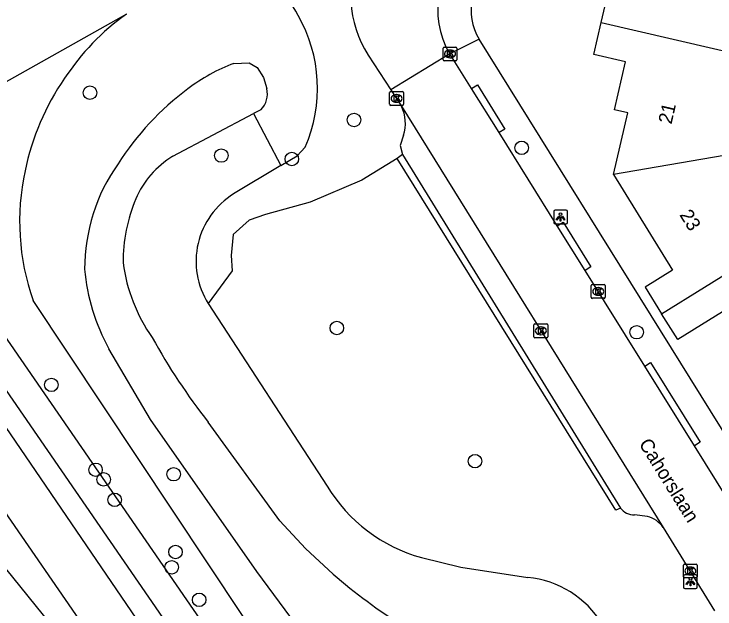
# Model space of a CAD drawing. Extents: x 157767 to 159171, y 387842 to 389425.
# Drawn here: x 158404.2 to 158455.1, y 387925 to 387968.1 of the extents above; entities that cross this region are included whole.
import ezdxf

# ---------------------------------------------------------------- set-up
doc = ezdxf.new("R2010")
doc.units = 0
for name, color, linetype in [('IMGEO_Boom', 7, 'Continuous'), ('IMGEO_Fietspad_gesloten', 7, 'Continuous'), ('IMGEO_Groenvoorziening', 7, 'Continuous'), ('IMGEO_Kolk', 7, 'Continuous'), ('IMGEO_Lichtpunt', 7, 'Continuous'), ('IMGEO_Openbare_ruimte_label', 7, 'Continuous'), ('IMGEO_Pand', 7, 'Continuous'), ('IMGEO_Pand_nummerreeks', 7, 'Continuous'), ('IMGEO_Parkeervlak_open', 7, 'Continuous'), ('IMGEO_Rijbaan_lokaal_open', 7, 'Continuous'), ('IMGEO_Rijbaan_regionaal_gesloten', 7, 'Continuous'), ('IMGEO_Voetpad_open', 7, 'Continuous'), ('IMGEO_Waterloop', 7, 'Continuous')]:
    doc.layers.add(name, color=color, linetype=linetype)

msp = doc.modelspace()

# ---------------------------------------------------------------- linework, layer by layer
at = {"layer": 'IMGEO_Boom'}
for centre in [(158409.738, 387962.369), (158428.885, 387960.399), (158441.039, 387958.374), (158419.26, 387957.816), (158424.376, 387957.566), (158427.636, 387945.318), (158449.378, 387945.013), (158406.943, 387941.198), (158437.658, 387935.669), (158410.147, 387935.048), (158415.803, 387934.724), (158410.729, 387934.351), (158411.528, 387932.866), (158415.943, 387929.089), (158415.665, 387927.981), (158417.658, 387925.621)]:
    msp.add_circle(centre, 0.489, dxfattribs=at)
at = {"layer": 'IMGEO_Fietspad_gesloten'}
for points in [[(158389.083, 387958.681), (158390.866, 387956.568), (158394.093, 387952.069), (158438.678, 387886.742)], [(158420.013, 387908.009), (158415.765, 387914.212), (158409.207, 387923.856), (158403.56, 387932.016), (158397.003, 387941.7), (158393.843, 387946.217), (158386.896, 387955.993), (158386.178, 387956.878)]]:
    msp.add_lwpolyline(points, dxfattribs=at)
at = {"layer": 'IMGEO_Groenvoorziening'}
for points in [[(158412.383, 387968.073), (158394.403, 387957.97)], [(158420.178, 387964.496), (158421.278, 387964.539), (158421.859, 387964.199), (158422.314, 387963.48), (158422.559, 387962.665)], [(158422.13, 387961.139), (158421.593, 387960.855)], [(158415.744, 387957.761), (158421.593, 387960.855)], [(158421.593, 387960.855), (158423.584, 387957.091)], [(158423.584, 387957.091), (158424.77, 387957.802), (158425.348, 387958.43)], [(158432.012, 387957.61), (158429.442, 387956.032), (158425.712, 387954.443), (158422.465, 387953.545), (158421.291, 387953.13), (158420.116, 387952.094), (158419.978, 387950.574), (158420.047, 387949.469), (158418.319, 387947.093)], [(158423.584, 387957.091), (158420.155, 387955.036)], [(158451.143, 387878.831), (158405.61, 387947.322)], [(158418.319, 387947.093), (158426.944, 387933.867)], [(158464.616, 387862.791), (158436.154, 387906.721), (158426.688, 387921.102), (158421.84, 387927.664), (158414.128, 387938.7), (158411.119, 387943.812)], [(158427.375, 387927.489), (158425.367, 387929.339), (158423.511, 387931.341), (158418.318, 387938.489)], [(158433.777, 387928.688), (158436.625, 387927.983), (158441.475, 387927.235)]]:
    msp.add_lwpolyline(points, dxfattribs=at)
for centre, radius, start, end in [((158419.408, 387965.317), 6.043, 26.0075, 53.7404), ((158422.549, 387953.813), 17.513, 125.4855, 146.7469), ((158415.564, 387962.69), 10.671, 336.4711, 29.639), ((158424.7, 387952.385), 12.928, 110.4757, 127.429), ((158422.736, 387953.107), 18.063, 145.1986, 168.4971), ((158429.285, 387945.964), 20.815, 126.7077, 147.273), ((158421.015, 387962.276), 1.592, 314.438, 14.1577), ((158419.235, 387952.015), 6.724, 121.2812, 156.7392), ((158422.633, 387949.569), 13.282, 144.8426, 179.9217), ((158421.944, 387953.032), 17.303, 167.7301, 199.2682), ((158423.168, 387950.156), 5.735, 121.6882, 212.2815), ((158424.165, 387950.064), 12.024, 157.4785, 180.0686), ((158424.116, 387951.604), 12.076, 187.3938, 215.2764), ((158423.791, 387950.85), 14.495, 184.997, 209.0466), ((158453.957, 387966.464), 45.307, 208.8099, 218.1299), ((158436.796, 387939.769), 11.485, 210.9222, 254.7579), ((158452.291, 387955.936), 37.816, 228.7856, 238.3339), ((158440.819, 387920.151), 7.115, 31.6126, 84.7108)]:
    msp.add_arc(centre, radius, start, end, dxfattribs=at)
at = {"layer": 'IMGEO_Kolk'}
for p, q in [((158435.344, 387964.754), (158435.344, 387965.606)), ((158435.419, 387965.68), (158436.271, 387965.68)), ((158436.345, 387965.606), (158436.345, 387964.754)), ((158435.832, 387965.46), (158435.857, 387965.46)), ((158436.271, 387964.68), (158435.419, 387964.68)), ((158435.855, 387964.9), (158435.83, 387964.9)), ((158431.469, 387961.529), (158431.469, 387962.381)), ((158431.544, 387962.455), (158432.396, 387962.455)), ((158431.957, 387962.235), (158431.982, 387962.235)), ((158432.47, 387962.381), (158432.47, 387961.529)), ((158431.98, 387961.675), (158431.955, 387961.675)), ((158432.396, 387961.455), (158431.544, 387961.455)), ((158446.089, 387947.545), (158446.089, 387948.397)), ((158446.164, 387948.471), (158447.016, 387948.471)), ((158447.09, 387948.397), (158447.09, 387947.545)), ((158446.577, 387948.251), (158446.602, 387948.251)), ((158447.016, 387947.471), (158446.164, 387947.471)), ((158446.6, 387947.691), (158446.575, 387947.691)), ((158441.93, 387944.69), (158441.93, 387945.542)), ((158442.005, 387945.616), (158442.857, 387945.616)), ((158442.418, 387945.396), (158442.443, 387945.396)), ((158442.931, 387945.542), (158442.931, 387944.69)), ((158442.441, 387944.836), (158442.416, 387944.836)), ((158442.857, 387944.616), (158442.005, 387944.616)), ((158452.77, 387927.287), (158452.77, 387928.139)), ((158452.845, 387928.213), (158453.697, 387928.213)), ((158453.258, 387927.993), (158453.283, 387927.993)), ((158453.771, 387928.139), (158453.771, 387927.287)), ((158453.281, 387927.433), (158453.256, 387927.433)), ((158453.697, 387927.213), (158452.845, 387927.213))]:
    msp.add_line(p, q, dxfattribs=at)
for points in [[(158435.344, 387964.754), (158435.344, 387965.606)], [(158435.419, 387965.68), (158436.271, 387965.68)], [(158436.345, 387965.606), (158436.345, 387964.754)], [(158435.665, 387965.38), (158435.788, 387965.38), (158435.788, 387965.229), (158435.918, 387965.38), (158436.082, 387965.38), (158435.936, 387965.229), (158436.089, 387964.98), (158435.937, 387964.98), (158435.852, 387965.144), (158435.788, 387965.077), (158435.788, 387964.98), (158435.665, 387964.98), (158435.665, 387965.38)], [(158436.271, 387964.68), (158435.419, 387964.68)], [(158431.469, 387961.529), (158431.469, 387962.381)], [(158431.544, 387962.455), (158432.396, 387962.455)], [(158431.79, 387962.155), (158431.913, 387962.155), (158431.913, 387962.004), (158432.043, 387962.155), (158432.207, 387962.155), (158432.061, 387962.004), (158432.214, 387961.755), (158432.062, 387961.755), (158431.977, 387961.919), (158431.913, 387961.852), (158431.913, 387961.755), (158431.79, 387961.755), (158431.79, 387962.155)], [(158432.47, 387962.381), (158432.47, 387961.529)], [(158432.396, 387961.455), (158431.544, 387961.455)], [(158446.089, 387947.545), (158446.089, 387948.397)], [(158446.164, 387948.471), (158447.016, 387948.471)], [(158447.09, 387948.397), (158447.09, 387947.545)], [(158446.41, 387948.171), (158446.533, 387948.171), (158446.533, 387948.02), (158446.663, 387948.171), (158446.827, 387948.171), (158446.681, 387948.02), (158446.834, 387947.771), (158446.682, 387947.771), (158446.597, 387947.935), (158446.533, 387947.868), (158446.533, 387947.771), (158446.41, 387947.771), (158446.41, 387948.171)], [(158447.016, 387947.471), (158446.164, 387947.471)], [(158441.93, 387944.69), (158441.93, 387945.542)], [(158442.005, 387945.616), (158442.857, 387945.616)], [(158442.251, 387945.316), (158442.374, 387945.316), (158442.374, 387945.165), (158442.504, 387945.316), (158442.668, 387945.316), (158442.522, 387945.165), (158442.675, 387944.916), (158442.523, 387944.916), (158442.438, 387945.08), (158442.374, 387945.013), (158442.374, 387944.916), (158442.251, 387944.916), (158442.251, 387945.316)], [(158442.931, 387945.542), (158442.931, 387944.69)], [(158442.857, 387944.616), (158442.005, 387944.616)], [(158452.77, 387927.287), (158452.77, 387928.139)], [(158452.845, 387928.213), (158453.697, 387928.213)], [(158453.771, 387928.139), (158453.771, 387927.287)], [(158453.091, 387927.913), (158453.214, 387927.913), (158453.214, 387927.762), (158453.344, 387927.913), (158453.508, 387927.913), (158453.362, 387927.762), (158453.515, 387927.513), (158453.363, 387927.513), (158453.278, 387927.677), (158453.214, 387927.61), (158453.214, 387927.513), (158453.091, 387927.513), (158453.091, 387927.913)], [(158453.697, 387927.213), (158452.845, 387927.213)]]:
    msp.add_lwpolyline(points, dxfattribs=at)
for centre, start, end in [((158435.421, 387965.604), 91.552, 178.448), ((158435.421, 387965.604), 91.552, 178.448), ((158436.269, 387965.604), 1.552, 88.448), ((158436.269, 387965.604), 1.552, 88.448), ((158435.421, 387964.756), 181.552, 268.448), ((158435.421, 387964.756), 181.552, 268.448), ((158436.269, 387964.756), 271.552, 358.448), ((158436.269, 387964.756), 271.552, 358.448), ((158431.546, 387962.379), 91.552, 178.448), ((158431.546, 387962.379), 91.552, 178.448), ((158432.394, 387962.379), 1.552, 88.448), ((158432.394, 387962.379), 1.552, 88.448), ((158431.546, 387961.531), 181.552, 268.448), ((158431.546, 387961.531), 181.552, 268.448), ((158432.394, 387961.531), 271.552, 358.448), ((158432.394, 387961.531), 271.552, 358.448), ((158446.166, 387948.395), 91.552, 178.448), ((158446.166, 387948.395), 91.552, 178.448), ((158447.014, 387948.395), 1.552, 88.448), ((158447.014, 387948.395), 1.552, 88.448), ((158446.166, 387947.547), 181.552, 268.448), ((158446.166, 387947.547), 181.552, 268.448), ((158447.014, 387947.547), 271.552, 358.448), ((158447.014, 387947.547), 271.552, 358.448), ((158442.007, 387945.54), 91.552, 178.448), ((158442.007, 387945.54), 91.552, 178.448), ((158442.855, 387945.54), 1.552, 88.448), ((158442.855, 387945.54), 1.552, 88.448), ((158442.007, 387944.692), 181.552, 268.448), ((158442.007, 387944.692), 181.552, 268.448), ((158442.855, 387944.692), 271.552, 358.448), ((158442.855, 387944.692), 271.552, 358.448), ((158452.847, 387928.137), 91.552, 178.448), ((158452.847, 387928.137), 91.552, 178.448), ((158453.695, 387928.137), 1.552, 88.448), ((158453.695, 387928.137), 1.552, 88.448), ((158452.847, 387927.289), 181.552, 268.448), ((158452.847, 387927.289), 181.552, 268.448), ((158453.695, 387927.289), 271.552, 358.448), ((158453.695, 387927.289), 271.552, 358.448)]:
    msp.add_arc(centre, 0.0765, start, end, dxfattribs=at)
for centre, major_axis, ratio, start_param, end_param in [((158435.831, 387965.18), (-0.387, 0.002), 0.722429, 4.712389, 7.853982), ((158435.856, 387965.18), (-0.39, 0.002), 0.717154, 1.570796, 4.712389), ((158431.956, 387961.955), (-0.387, 0.002), 0.722429, 4.712389, 7.853982), ((158431.981, 387961.955), (-0.39, 0.002), 0.717154, 1.570796, 4.712389), ((158446.576, 387947.971), (-0.387, 0.002), 0.722429, 4.712389, 7.853982), ((158446.601, 387947.971), (-0.39, 0.002), 0.717154, 1.570796, 4.712389), ((158442.417, 387945.116), (-0.387, 0.002), 0.722429, 4.712389, 7.853982), ((158442.442, 387945.116), (-0.39, 0.002), 0.717154, 1.570796, 4.712389), ((158453.257, 387927.713), (-0.387, 0.002), 0.722429, 4.712389, 7.853982), ((158453.282, 387927.713), (-0.39, 0.002), 0.717154, 1.570796, 4.712389)]:
    msp.add_ellipse(centre, major_axis=major_axis, ratio=ratio, start_param=start_param, end_param=end_param, dxfattribs=at)
at = {"layer": 'IMGEO_Lichtpunt'}
for p, q in [((158444.267, 387953.86), (158443.459, 387953.86)), ((158444.267, 387953.86), (158443.459, 387953.86)), ((158443.365, 387953.765), (158443.365, 387952.958)), ((158443.365, 387953.765), (158443.365, 387952.958)), ((158444.361, 387952.958), (158444.361, 387953.765)), ((158444.361, 387952.958), (158444.361, 387953.765)), ((158443.459, 387952.864), (158444.267, 387952.864)), ((158443.459, 387952.864), (158444.267, 387952.864)), ((158453.677, 387927.441), (158452.869, 387927.441)), ((158453.677, 387927.441), (158452.869, 387927.441)), ((158452.775, 387927.346), (158452.775, 387926.539)), ((158452.775, 387927.346), (158452.775, 387926.539)), ((158453.771, 387926.539), (158453.771, 387927.346)), ((158453.771, 387926.539), (158453.771, 387927.346)), ((158452.869, 387926.445), (158453.677, 387926.445)), ((158452.869, 387926.445), (158453.677, 387926.445))]:
    msp.add_line(p, q, dxfattribs=at)
for points in [[(158443.739, 387953.429), (158443.778, 387953.401), (158443.59, 387953.139), (158443.552, 387953.166), (158443.739, 387953.429)], [(158443.841, 387953.381), (158443.888, 387953.381), (158443.888, 387953.059), (158443.841, 387953.059), (158443.841, 387953.381)], [(158443.951, 387953.401), (158443.989, 387953.428), (158444.176, 387953.166), (158444.137, 387953.138), (158443.951, 387953.401)], [(158453.149, 387927.01), (158453.188, 387926.982), (158453, 387926.72), (158452.962, 387926.747), (158453.149, 387927.01)], [(158453.251, 387926.962), (158453.298, 387926.962), (158453.298, 387926.64), (158453.251, 387926.64), (158453.251, 387926.962)], [(158453.361, 387926.982), (158453.399, 387927.009), (158453.586, 387926.747), (158453.547, 387926.719), (158453.361, 387926.982)]]:
    msp.add_lwpolyline(points, dxfattribs=at)
for centre in [(158443.864, 387953.563), (158453.274, 387927.144)]:
    msp.add_circle(centre, 0.0994, dxfattribs=at)
for centre, start, end in [((158443.459, 387953.765), 90, 180), ((158443.459, 387953.765), 90, 180), ((158444.267, 387953.765), 0, 90), ((158444.267, 387953.765), 0, 90), ((158443.459, 387952.958), 180, 270), ((158443.459, 387952.958), 180, 270), ((158444.267, 387952.958), 270, 0), ((158444.267, 387952.958), 270, 360), ((158452.869, 387927.346), 90, 180), ((158452.869, 387927.346), 90, 180), ((158453.677, 387927.346), 0, 90), ((158453.677, 387927.346), 0, 90), ((158452.869, 387926.539), 180, 270), ((158452.869, 387926.539), 180, 270), ((158453.677, 387926.539), 270, 0), ((158453.677, 387926.539), 270, 360)]:
    msp.add_arc(centre, 0.0946, start, end, dxfattribs=at)
at = {"layer": 'IMGEO_Pand'}
for points in [[(158446.814, 387967.458), (158447.318, 387969.628), (158449.61, 387969.095), (158450.434, 387972.639), (158451.397, 387972.415), (158452.411, 387976.774), (158452.509, 387976.838)], [(158447.698, 387956.443), (158448.735, 387960.904), (158447.772, 387961.128), (158448.579, 387964.602), (158446.275, 387965.138), (158446.814, 387967.458)], [(158446.814, 387967.458), (158457.554, 387964.961)], [(158455.719, 387957.819), (158447.698, 387956.443)], [(158447.698, 387956.443), (158451.965, 387949.508), (158449.987, 387948.276), (158451.184, 387946.354)], [(158451.184, 387946.354), (158460.52, 387952.15), (158460.458, 387952.25)], [(158460.391, 387945.383), (158458.552, 387948.336), (158456.811, 387947.252), (158452.354, 387944.476), (158451.184, 387946.354)]]:
    msp.add_lwpolyline(points, dxfattribs=at)
at = {"layer": 'IMGEO_Parkeervlak_open'}
for points in [[(158432.467, 387959.286), (158432.221, 387958.553), (158432.403, 387957.887)], [(158450.152, 387931.664), (158449.224, 387931.789)]]:
    msp.add_lwpolyline(points, dxfattribs=at)
for centre, radius, start, end in [((158429.86, 387960.16), 2.75, 341.4733, 26.4339), ((158449.164, 387932.988), 1.2, 216.4323, 272.8754), ((158449.664, 387929.737), 1.988, 34.2912, 75.7781)]:
    msp.add_arc(centre, radius, start, end, dxfattribs=at)
at = {"layer": 'IMGEO_Rijbaan_lokaal_open'}
for points in [[(158429.919, 387965.101), (158431.557, 387962.568)], [(158435.842, 387965.183), (158431.557, 387962.568)], [(158437.407, 387962.677), (158435.842, 387965.183)], [(158431.557, 387962.568), (158432.322, 387961.384)], [(158439.405, 387959.476), (158437.407, 387962.677)], [(158432.322, 387961.384), (158451.306, 387930.857)], [(158443.616, 387952.733), (158439.405, 387959.476)], [(158445.639, 387949.493), (158443.616, 387952.733)], [(158449.963, 387942.559), (158445.639, 387949.493)], [(158453.564, 387936.785), (158449.963, 387942.559)], [(158455.954, 387932.952), (158453.564, 387936.785)], [(158451.306, 387930.857), (158455.028, 387924.834)]]:
    msp.add_lwpolyline(points, dxfattribs=at)
for centre, radius, start, end in [((158440.814, 387968.287), 5.861, 122.2625, 211.9778), ((158436.389, 387969.323), 7.726, 152.3576, 213.1278)]:
    msp.add_arc(centre, radius, start, end, dxfattribs=at)
at = {"layer": 'IMGEO_Rijbaan_regionaal_gesloten'}
msp.add_lwpolyline([(158411.725, 387917.879), (158402.003, 387929.902), (158392.963, 387941.126), (158391.119, 387943.609)], dxfattribs=at)
at = {"layer": 'IMGEO_Voetpad_open'}
for points in [[(158437.958, 387966.246), (158435.842, 387965.183)], [(158481.823, 387895.818), (158437.958, 387966.246)], [(158437.407, 387962.677), (158437.832, 387962.939), (158439.83, 387959.738), (158439.405, 387959.476)], [(158432.403, 387957.887), (158432.012, 387957.61)], [(158448.198, 387932.275), (158447.868, 387932.128), (158432.012, 387957.61)], [(158432.403, 387957.887), (158448.198, 387932.275)], [(158443.616, 387952.733), (158444.04, 387952.995), (158446.064, 387949.755), (158445.639, 387949.493)], [(158449.963, 387942.559), (158450.388, 387942.821), (158453.989, 387937.047), (158453.564, 387936.785)]]:
    msp.add_lwpolyline(points, dxfattribs=at)
msp.add_arc((158441.232, 387968.28), 3.854, 121.9188, 211.8555, dxfattribs=at)
at = {"layer": 'IMGEO_Waterloop'}
for points in [[(158442.289, 387884.767), (158384.958, 387967.947)], [(158394.403, 387957.97), (158443.926, 387886.205)]]:
    msp.add_lwpolyline(points, dxfattribs=at)

# ---------------------------------------------------------------- texts
at = {"layer": 'IMGEO_Openbare_ruimte_label'}
msp.add_text('Cahorslaan', height=1, rotation=301.8778, dxfattribs=at).set_placement((158449.504, 387936.933))
at = {"layer": 'IMGEO_Pand_nummerreeks'}
for s, rotation, p in [('21', 76.949, (158451.9, 387960.044)), ('23', 301.9139, (158452.453, 387953.522))]:
    msp.add_text(s, height=1, rotation=rotation, dxfattribs=at).set_placement(p)

doc.saveas('drawing.dxf')
